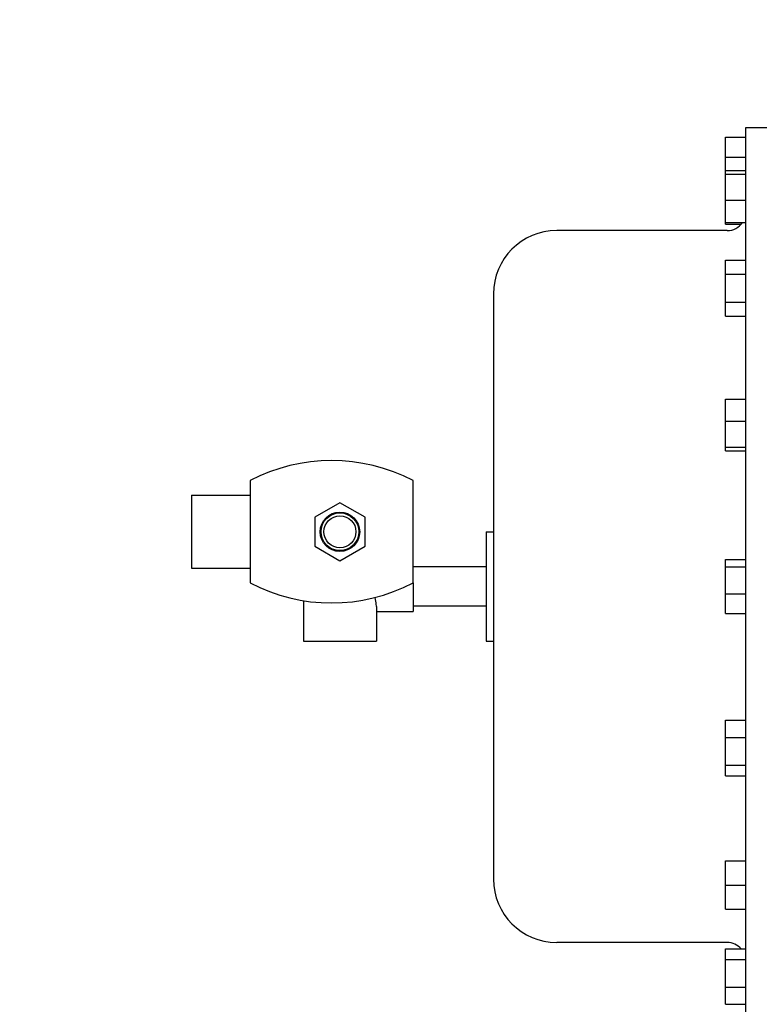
# Model space of a CAD drawing. Header units: inches. Extents: x 24 to 1128, y -69 to 748.
# Tile 304 of 656: x 352 to 362, y 620 to 634. Entities that reach past the tile are written whole.
import ezdxf

# ---------------------------------------------------------------- set-up
doc = ezdxf.new("R2010")
doc.units = ezdxf.units.IN
doc.header["$LTSCALE"] = 32
doc.header["$MEASUREMENT"] = 0
doc.layers.add('Dimension (ANSI)', color=7, linetype='Continuous', lineweight=25)
doc.layers.add('Visible (ANSI)', color=7, linetype='Continuous', lineweight=30)
doc.styles.add('Note Text (ANSI)', font='tahoma.ttf')
doc.dimstyles.new('SB Fraction-16 (ANSI)', dxfattribs={"dimscale": 32, "dimtxt": 0.125, "dimasz": 0.098425, "dimexe": 0.125, "dimexo": 0.0625, "dimgap": 0.031496, "dimtad": 0, "dimtih": 1, "dimtoh": 1, "dimdec": 4, "dimrnd": 1e-08, "dimzin": 0, "dimdsep": 46, "dimlunit": 5, "dimtxsty": 'Note Text (ANSI)', "dimcen": 0.09, "dimdle": 0.393701, "dimclrd": 256, "dimclre": 256, "dimclrt": 256, "dimadec": 0, "dimazin": 3, "dimtfac": 0.96, "dimtofl": 0, "dimtmove": 0, "dimatfit": 3, "dimfxl": 1, "dimfrac": 2, "dimtolj": 1, "dimtzin": 12, "dimlwd": -1, "dimlwe": -1, "dimarcsym": 0})

# ---------------------------------------------------------------- blocks, each defined once
blk = doc.blocks.new('*D18')
at = {"layer": 'Defpoints', "color": 0, "transparency": 16777216}
for p in [(489.281, 692.669), (340.619, 544.669), (489.281, 544.669)]:
    blk.add_point(p, dxfattribs=at)
at = {"layer": 'Dimension (ANSI)', "transparency": 16777216}
for p, q in [((487.281, 692.669), (336.619, 692.669)), ((340.619, 689.519), (340.619, 626.768)), ((340.619, 547.818), (340.619, 620.569)), ((487.281, 544.669), (336.619, 544.669))]:
    blk.add_line(p, q, dxfattribs=at)
for points in [[(340.094, 689.519), (341.144, 689.519), (340.619, 692.669)], [(340.094, 547.818), (341.144, 547.818), (340.619, 544.669)]]:
    blk.add_solid(points, dxfattribs=at)
at = {"layer": 'Dimension (ANSI)', "transparency": 16777216, "insert": (336.517, 625.76), "char_height": 4, "attachment_point": 1, "style": 'Note Text (ANSI)'}
blk.add_mtext('\\A1;148', dxfattribs=at)

msp = doc.modelspace()

# ---------------------------------------------------------------- linework, layer by layer
at = {"layer": 'Visible (ANSI)'}
for p, q in [((361.66163, 632.27953), (361.66163, 619.71753)), ((362.10463, 632.27953), (361.66163, 632.27953)), ((361.38563, 631.87906), (361.38563, 632.15013)), ((361.38563, 632.15013), (361.66163, 632.15013)), ((361.38563, 631.69394), (361.38563, 631.87906)), ((361.38563, 631.87906), (361.66163, 631.87906)), ((361.38563, 631.6439), (361.38563, 631.69394)), ((361.38563, 631.69394), (361.66163, 631.69394)), ((361.38563, 631.28972), (361.38563, 631.6439)), ((361.38563, 631.6439), (361.66163, 631.6439)), ((361.38563, 630.98558), (361.38563, 631.28972)), ((361.38563, 631.28972), (361.66163, 631.28972)), ((361.38563, 630.98558), (361.66163, 630.98558)), ((361.38563, 630.95968), (361.38563, 630.98558)), ((361.38563, 630.95968), (361.60132, 630.95968)), ((361.41163, 630.87253), (359.07763, 630.87253)), ((361.38563, 630.46989), (361.66163, 630.46989)), ((361.38563, 630.27821), (361.38563, 630.46989)), ((361.38563, 630.27821), (361.66163, 630.27821)), ((361.38563, 629.89485), (361.38563, 630.27821)), ((358.21063, 630.00553), (358.21063, 621.99153)), ((361.38563, 629.89485), (361.66163, 629.89485)), ((361.38563, 629.70317), (361.38563, 629.89485)), ((361.38563, 629.70317), (361.66163, 629.70317)), ((361.38563, 628.26098), (361.38563, 628.56512)), ((361.38563, 628.56512), (361.66163, 628.56512)), ((361.38563, 627.9068), (361.38563, 628.26098)), ((361.38563, 628.26098), (361.66163, 628.26098)), ((361.38563, 627.85676), (361.38563, 627.9068)), ((361.38563, 627.9068), (361.66163, 627.9068)), ((361.38563, 627.85676), (361.66163, 627.85676)), ((354.88063, 627.44853), (354.88063, 626.04853)), ((357.11063, 626.04853), (357.11063, 627.44853)), ((354.08063, 627.24853), (354.08063, 626.24853)), ((354.08063, 627.24853), (354.88063, 627.24853)), ((356.11063, 627.14575), (355.76663, 626.94714)), ((356.45463, 626.94714), (356.11063, 627.14575)), ((355.76663, 626.94714), (355.76663, 626.54992)), ((356.45463, 626.54992), (356.45463, 626.94714)), ((358.11063, 626.74853), (358.11063, 625.24853)), ((358.11063, 626.74853), (358.21063, 626.74853)), ((355.76663, 626.54992), (356.11063, 626.35131)), ((356.11063, 626.35131), (356.45463, 626.54992)), ((361.38563, 626.26961), (361.38563, 626.36883)), ((361.38563, 626.36883), (361.66163, 626.36883)), ((354.08063, 626.24853), (354.88063, 626.24853)), ((358.11063, 626.26854), (357.11063, 626.26854)), ((361.38563, 625.89931), (361.38563, 626.26961)), ((361.38563, 626.26961), (361.66163, 626.26961)), ((357.11063, 626.04853), (357.11063, 625.65453)), ((355.61063, 625.80464), (355.61063, 625.24853)), ((361.38563, 625.62823), (361.38563, 625.89931)), ((361.38563, 625.89931), (361.66163, 625.89931)), ((356.61063, 625.69143), (356.61063, 625.24853)), ((356.61063, 625.65453), (357.11063, 625.65453)), ((358.11063, 625.72851), (357.11063, 625.72851)), ((361.38563, 625.62823), (361.66163, 625.62823)), ((355.61063, 625.24853), (356.61063, 625.24853)), ((358.11063, 625.24853), (358.21063, 625.24853)), ((361.38563, 623.93283), (361.38563, 624.1662)), ((361.38563, 624.1662), (361.66163, 624.1662)), ((361.38563, 623.55275), (361.38563, 623.93283)), ((361.38563, 623.93283), (361.66163, 623.93283)), ((361.38563, 623.40604), (361.38563, 623.55275)), ((361.38563, 623.55275), (361.66163, 623.55275)), ((361.38563, 623.40604), (361.66163, 623.40604)), ((361.38563, 621.91053), (361.38563, 622.24253)), ((361.38563, 622.24253), (361.66163, 622.24253)), ((361.38563, 621.57853), (361.38563, 621.91053)), ((361.38563, 621.91053), (361.66163, 621.91053)), ((361.38563, 621.57853), (361.66163, 621.57853)), ((361.41163, 621.12453), (359.07763, 621.12453)), ((361.38563, 620.89068), (361.38563, 621.03738)), ((361.38563, 621.03738), (361.66163, 621.03738)), ((361.38563, 620.51059), (361.38563, 620.89068)), ((361.38563, 620.89068), (361.66163, 620.89068)), ((361.38563, 620.27722), (361.38563, 620.51059)), ((361.38563, 620.51059), (361.66163, 620.51059)), ((361.38563, 620.27722), (361.66163, 620.27722))]:
    msp.add_line(p, q, dxfattribs=at)
for radius in [0.27002, 0.25819, 0.219]:
    msp.add_circle((356.11063, 626.74853), radius, dxfattribs=at)
for centre, radius, start, end in [((361.41163, 631.12253), 0.25, 270, 326.783898), ((359.07763, 630.00553), 0.867, 90, 180), ((355.99563, 625.32562), 2.39791, 62.290526, 117.709474), ((355.99563, 628.17144), 2.39791, 242.290526, 297.709474), ((359.07763, 621.99153), 0.867, 180, 270), ((361.41163, 620.87453), 0.25, 40.647685, 90)]:
    msp.add_arc(centre, radius, start, end, dxfattribs=at)
msp.add_open_spline([(356.58631, 625.84743), (356.59201, 625.81149), (356.5986, 625.77891), (356.60748, 625.72881), (356.61057, 625.70768), (356.61061, 625.69147)], degree=3, knots=[0.383260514, 0.383260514, 0.383260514, 0.383260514, 0.674479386, 0.674479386, 0.933883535, 0.933883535, 0.933883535, 0.933883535], dxfattribs=at)

# ---------------------------------------------------------------- dimensions: what is measured, and where the dimension line sits
at = {"layer": 'Dimension (ANSI)'}
dim = msp.add_linear_dim(base=(340.61922, 544.66853), p1=(489.28063, 692.66853), p2=(489.28063, 544.66853), angle=90, dimstyle='SB Fraction-16 (ANSI)', override={"dimgap": 0.031496, "dimdec": 4, "dimtol": 0, "dimlim": 0, "dimtp": 0, "dimtm": 0, "dimtdec": 2, "dimatfit": 1}, dxfattribs=at)
dim.commit()
dim.dimension.update_dxf_attribs({"geometry": '*D18', "text_midpoint": (340.61922, 623.66853), "dimtype": 160})

doc.saveas('drawing.dxf')
